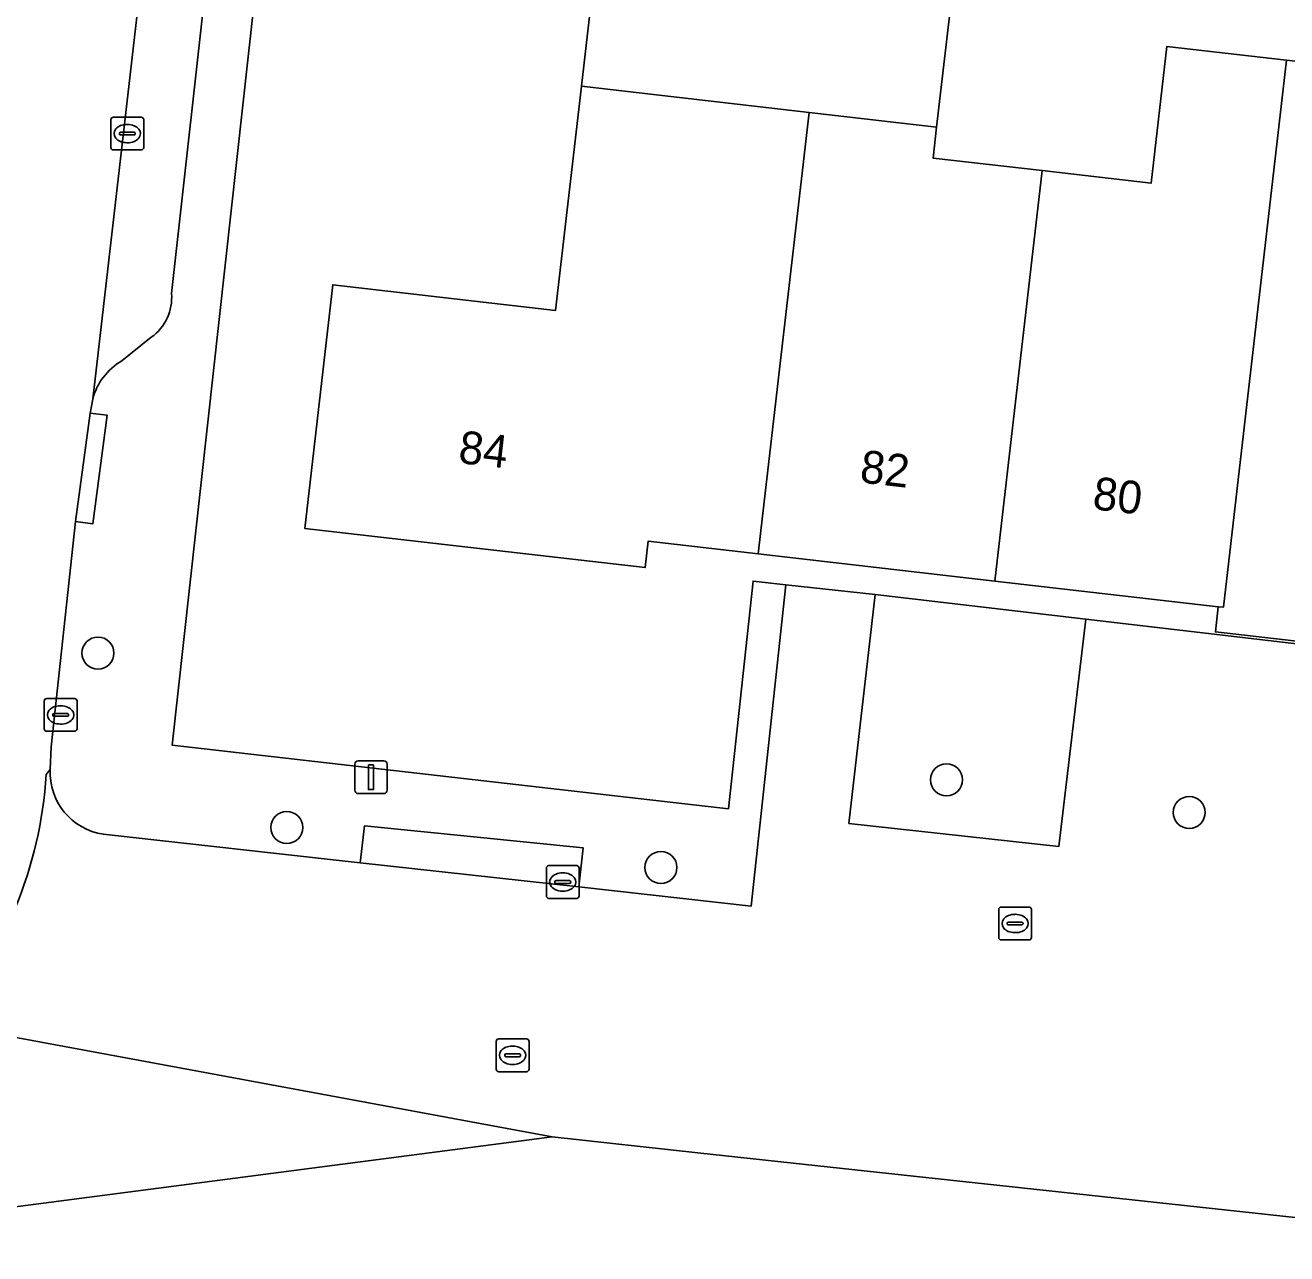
# Model space of a CAD drawing. Extents: x 162396 to 163643, y 386452 to 387406.
# Drawn here: x 162851.99 to 162890.51, y 386524.4 to 386561.91 of the extents above; entities that cross this region are included whole.
import ezdxf

# ---------------------------------------------------------------- set-up
doc = ezdxf.new("R2010")
doc.units = 0
for name, color, linetype in [('IMGEO_Boom', 7, 'Continuous'), ('IMGEO_Erf', 7, 'Continuous'), ('IMGEO_Groenvoorziening', 7, 'Continuous'), ('IMGEO_Kolk', 7, 'Continuous'), ('IMGEO_Lichtmast', 7, 'Continuous'), ('IMGEO_Pand', 7, 'Continuous'), ('IMGEO_Pand_nummerreeks', 7, 'Continuous'), ('IMGEO_Parkeervlak_open', 7, 'Continuous'), ('IMGEO_Rijbaan_lokaal_open', 7, 'Continuous'), ('IMGEO_Rioolput', 7, 'Continuous'), ('IMGEO_Voetpad_open', 7, 'Continuous')]:
    doc.layers.add(name, color=color, linetype=linetype)

msp = doc.modelspace()

# ---------------------------------------------------------------- linework, layer by layer
at = {"layer": 'IMGEO_Boom'}
for centre in [(162854.21, 386542.74), (162880.121, 386538.869), (162887.532, 386537.875), (162859.975, 386537.413), (162871.4, 386536.193)]:
    msp.add_circle(centre, 0.489, dxfattribs=at)
at = {"layer": 'IMGEO_Erf'}
for points in [[(162860.424, 386575.697), (162856.478, 386539.928), (162873.462, 386537.989), (162874.214, 386544.936), (162875.214, 386544.826), (162877.944, 386544.524), (162884.37, 386543.773), (162891.681, 386542.925), (162895.032, 386542.51), (162895.133, 386543.382), (162891.437, 386543.808), (162891.349, 386543.041), (162888.332, 386543.388), (162888.42, 386544.155), (162881.592, 386544.94), (162874.374, 386545.771), (162871.013, 386546.158), (162870.92, 386545.352), (162860.523, 386546.548), (162861.379, 386553.987), (162868.183, 386553.204), (162868.97, 386560.045), (162869.757, 386566.887), (162862.916, 386567.674)], [(162862.916, 386567.674), (162863.695, 386574.443), (162874.002, 386573.257), (162873.909, 386572.448), (162877.397, 386572.046), (162876.314, 386562.636), (162880.207, 386562.188), (162879.817, 386558.799), (162879.708, 386557.853), (162883.043, 386557.469), (162886.369, 386557.087), (162886.849, 386561.263), (162890.498, 386560.843), (162894.147, 386560.423), (162893.642, 386556.032), (162896.842, 386555.664), (162896.111, 386549.314), (162903.068, 386548.513), (162902.344, 386542.218), (162909.011, 386541.45), (162909.344, 386544.646), (162912.873, 386544.224), (162913.466, 386549.351), (162888.98, 386574.996)], [(162898.349, 386524.68), (162889.919, 386525.595), (162882.789, 386526.369), (162879.489, 386526.727), (162875.817, 386527.126), (162872.525, 386527.483), (162868.08, 386527.966), (162844.732, 386524.923), (162814.869, 386521.03), (162714.825, 386507.563)]]:
    msp.add_lwpolyline(points, dxfattribs=at)
at = {"layer": 'IMGEO_Groenvoorziening'}
for points in [[(162877.944, 386544.524), (162877.141, 386537.537), (162883.549, 386536.834), (162884.37, 386543.773)], [(162862.346, 386537.463), (162862.212, 386536.341), (162868.889, 386535.6), (162869.028, 386536.79)]]:
    msp.add_lwpolyline(points, close=True, dxfattribs=at)
at = {"layer": 'IMGEO_Kolk'}
for p, q in [((162854.605, 386558.175), (162854.605, 386559.027)), ((162854.68, 386559.101), (162855.532, 386559.101)), ((162855.606, 386559.027), (162855.606, 386558.175)), ((162854.907, 386558.644), (162855.305, 386558.644)), ((162855.093, 386558.881), (162855.118, 386558.881)), ((162854.864, 386558.595), (162854.864, 386558.607)), ((162855.302, 386558.558), (162854.904, 386558.558)), ((162855.116, 386558.321), (162855.091, 386558.321)), ((162855.348, 386558.607), (162855.348, 386558.595)), ((162855.532, 386558.101), (162854.68, 386558.101)), ((162852.645, 386541.352), (162853.497, 386541.352)), ((162852.57, 386540.426), (162852.57, 386541.278)), ((162853.058, 386541.132), (162853.083, 386541.132)), ((162853.571, 386541.278), (162853.571, 386540.426)), ((162852.829, 386540.846), (162852.829, 386540.858)), ((162853.267, 386540.809), (162852.869, 386540.809)), ((162852.872, 386540.895), (162853.27, 386540.895)), ((162853.081, 386540.572), (162853.056, 386540.572)), ((162853.313, 386540.858), (162853.313, 386540.846)), ((162853.497, 386540.352), (162852.645, 386540.352)), ((162867.902, 386535.325), (162867.902, 386536.177)), ((162867.977, 386536.251), (162868.829, 386536.251)), ((162868.39, 386536.031), (162868.415, 386536.031)), ((162868.903, 386536.177), (162868.903, 386535.325)), ((162868.161, 386535.745), (162868.161, 386535.757)), ((162868.599, 386535.708), (162868.201, 386535.708)), ((162868.204, 386535.794), (162868.602, 386535.794)), ((162868.645, 386535.757), (162868.645, 386535.745)), ((162868.829, 386535.251), (162867.977, 386535.251)), ((162868.413, 386535.471), (162868.388, 386535.471)), ((162881.715, 386534.058), (162881.715, 386534.91)), ((162881.79, 386534.984), (162882.642, 386534.984)), ((162882.203, 386534.764), (162882.228, 386534.764)), ((162882.716, 386534.91), (162882.716, 386534.058)), ((162881.974, 386534.478), (162881.974, 386534.49)), ((162882.412, 386534.441), (162882.014, 386534.441)), ((162882.017, 386534.527), (162882.415, 386534.527)), ((162882.458, 386534.49), (162882.458, 386534.478)), ((162882.226, 386534.204), (162882.201, 386534.204)), ((162882.642, 386533.984), (162881.79, 386533.984))]:
    msp.add_line(p, q, dxfattribs=at)
for points in [[(162854.605, 386558.175), (162854.605, 386559.027)], [(162854.68, 386559.101), (162855.532, 386559.101)], [(162855.606, 386559.027), (162855.606, 386558.175)], [(162855.532, 386558.101), (162854.68, 386558.101)], [(162852.645, 386541.352), (162853.497, 386541.352)], [(162852.57, 386540.426), (162852.57, 386541.278)], [(162853.571, 386541.278), (162853.571, 386540.426)], [(162853.497, 386540.352), (162852.645, 386540.352)], [(162867.902, 386535.325), (162867.902, 386536.177)], [(162867.977, 386536.251), (162868.829, 386536.251)], [(162868.903, 386536.177), (162868.903, 386535.325)], [(162868.829, 386535.251), (162867.977, 386535.251)], [(162881.715, 386534.058), (162881.715, 386534.91)], [(162881.79, 386534.984), (162882.642, 386534.984)], [(162882.716, 386534.91), (162882.716, 386534.058)], [(162882.642, 386533.984), (162881.79, 386533.984)]]:
    msp.add_lwpolyline(points, dxfattribs=at)
for centre, radius, start, end in [((162854.682, 386559.025), 0.0765, 91.552, 178.448), ((162854.682, 386559.025), 0.0765, 91.552, 178.448), ((162855.53, 386559.025), 0.0765, 1.552, 88.448), ((162855.53, 386559.025), 0.0765, 1.552, 88.448), ((162854.904, 386558.604), 0.0403, 85.8775, 175.7526), ((162855.309, 386558.606), 0.0386, 1.7309, 96.639), ((162854.901, 386558.594), 0.0366, 178.938, 274.7102), ((162855.305, 386558.601), 0.043, 264.8664, 352.4533), ((162854.682, 386558.177), 0.0765, 181.552, 268.448), ((162854.682, 386558.177), 0.0765, 181.552, 268.448), ((162855.53, 386558.177), 0.0765, 271.552, 358.448), ((162855.53, 386558.177), 0.0765, 271.552, 358.448), ((162852.647, 386541.276), 0.0765, 91.552, 178.448), ((162852.647, 386541.276), 0.0765, 91.552, 178.448), ((162853.495, 386541.276), 0.0765, 1.552, 88.448), ((162853.495, 386541.276), 0.0765, 1.552, 88.448), ((162852.869, 386540.855), 0.0403, 85.8775, 175.7526), ((162852.866, 386540.845), 0.0366, 178.938, 274.7102), ((162853.27, 386540.852), 0.043, 264.8664, 352.4533), ((162853.274, 386540.857), 0.0386, 1.7309, 96.639), ((162852.647, 386540.428), 0.0765, 181.552, 268.448), ((162852.647, 386540.428), 0.0765, 181.552, 268.448), ((162853.495, 386540.428), 0.0765, 271.552, 358.448), ((162853.495, 386540.428), 0.0765, 271.552, 358.448), ((162867.979, 386536.175), 0.0765, 91.552, 178.448), ((162867.979, 386536.175), 0.0765, 91.552, 178.448), ((162868.827, 386536.175), 0.0765, 1.552, 88.448), ((162868.827, 386536.175), 0.0765, 1.552, 88.448), ((162868.201, 386535.754), 0.0403, 85.8775, 175.7526), ((162868.198, 386535.744), 0.0366, 178.938, 274.7102), ((162868.602, 386535.751), 0.043, 264.8664, 352.4533), ((162868.606, 386535.756), 0.0386, 1.7309, 96.639), ((162867.979, 386535.327), 0.0765, 181.552, 268.448), ((162867.979, 386535.327), 0.0765, 181.552, 268.448), ((162868.827, 386535.327), 0.0765, 271.552, 358.448), ((162868.827, 386535.327), 0.0765, 271.552, 358.448), ((162881.792, 386534.908), 0.0765, 91.552, 178.448), ((162881.792, 386534.908), 0.0765, 91.552, 178.448), ((162882.64, 386534.908), 0.0765, 1.552, 88.448), ((162882.64, 386534.908), 0.0765, 1.552, 88.448), ((162882.014, 386534.487), 0.0403, 85.8775, 175.7526), ((162882.011, 386534.477), 0.0366, 178.938, 274.7102), ((162882.415, 386534.484), 0.043, 264.8664, 352.4533), ((162882.419, 386534.489), 0.0386, 1.7309, 96.639), ((162881.792, 386534.06), 0.0765, 181.552, 268.448), ((162881.792, 386534.06), 0.0765, 181.552, 268.448), ((162882.64, 386534.06), 0.0765, 271.552, 358.448), ((162882.64, 386534.06), 0.0765, 271.552, 358.448)]:
    msp.add_arc(centre, radius, start, end, dxfattribs=at)
for centre, major_axis, ratio, start_param, end_param in [((162855.092, 386558.601), (-0.387, 0.002), 0.722429, 4.712389, 7.853982), ((162855.117, 386558.601), (-0.39, 0.002), 0.717154, 1.570796, 4.712389), ((162853.057, 386540.852), (-0.387, 0.002), 0.722429, 4.712389, 7.853982), ((162853.082, 386540.852), (-0.39, 0.002), 0.717154, 1.570796, 4.712389), ((162868.389, 386535.751), (-0.387, 0.002), 0.722429, 4.712389, 7.853982), ((162868.414, 386535.751), (-0.39, 0.002), 0.717154, 1.570796, 4.712389), ((162882.202, 386534.484), (-0.387, 0.002), 0.722429, 4.712389, 7.853982), ((162882.227, 386534.484), (-0.39, 0.002), 0.717154, 1.570796, 4.712389)]:
    msp.add_ellipse(centre, major_axis=major_axis, ratio=ratio, start_param=start_param, end_param=end_param, dxfattribs=at)
at = {"layer": 'IMGEO_Lichtmast'}
for p, q in [((162862.151, 386539.45), (162862.941, 386539.45)), ((162862.941, 386539.45), (162862.151, 386539.45)), ((162862.051, 386538.55), (162862.051, 386539.35)), ((162862.051, 386539.35), (162862.051, 386538.55)), ((162863.041, 386539.35), (162863.041, 386538.55)), ((162863.041, 386538.55), (162863.041, 386539.35)), ((162862.941, 386538.45), (162862.151, 386538.45)), ((162862.151, 386538.45), (162862.941, 386538.45))]:
    msp.add_line(p, q, dxfattribs=at)
msp.add_lwpolyline([(162862.471, 386539.325), (162862.621, 386539.325), (162862.621, 386538.575), (162862.471, 386538.575), (162862.471, 386539.325)], dxfattribs=at)
for centre, start, end in [((162862.151, 386539.35), 90, 180), ((162862.151, 386539.35), 90, 180), ((162862.941, 386539.35), 0, 90), ((162862.941, 386539.35), 360, 90), ((162862.151, 386538.55), 180, 270), ((162862.151, 386538.55), 180, 270), ((162862.941, 386538.55), 270, 0), ((162862.941, 386538.55), 270, 0)]:
    msp.add_arc(centre, 0.1, start, end, dxfattribs=at)
at = {"layer": 'IMGEO_Pand'}
for points in [[(162879.817, 386558.799), (162880.207, 386562.188), (162876.314, 386562.636), (162877.397, 386572.046), (162873.909, 386572.448), (162874.002, 386573.257), (162863.695, 386574.443), (162862.916, 386567.674), (162869.757, 386566.887), (162868.97, 386560.045), (162875.924, 386559.246)], [(162890.498, 386560.843), (162886.849, 386561.263), (162886.369, 386557.087), (162883.043, 386557.469), (162881.592, 386544.94), (162888.42, 386544.155), (162888.576, 386544.137)], [(162896.842, 386555.664), (162893.642, 386556.032), (162894.147, 386560.423), (162890.498, 386560.843), (162888.576, 386544.137), (162888.42, 386544.155), (162888.332, 386543.388), (162891.349, 386543.041), (162891.437, 386543.808), (162895.133, 386543.382), (162896.111, 386549.314)], [(162868.97, 386560.045), (162868.183, 386553.204), (162861.379, 386553.987), (162860.523, 386546.548), (162870.92, 386545.352), (162871.013, 386546.158), (162874.374, 386545.771), (162875.924, 386559.246)], [(162875.924, 386559.246), (162874.374, 386545.771), (162881.592, 386544.94), (162883.043, 386557.469), (162879.708, 386557.853), (162879.817, 386558.799)]]:
    msp.add_lwpolyline(points, close=True, dxfattribs=at)
at = {"layer": 'IMGEO_Parkeervlak_open'}
for points in [[(162856.469, 386571.462), (162854.049, 386550.493)], [(162856.457, 386553.72), (162858.009, 386567.702)], [(162854.94, 386551.66), (162855.835, 386552.381)]]:
    msp.add_lwpolyline(points, dxfattribs=at)
for centre, radius, start, end in [((162854.969, 386553.597), 1.493, 305.4492, 4.7186), ((162855.885, 386550.015), 1.897, 119.8713, 165.4055)]:
    msp.add_arc(centre, radius, start, end, dxfattribs=at)
at = {"layer": 'IMGEO_Rijbaan_lokaal_open'}
for points in [[(162852.625, 386539.029), (162852.755, 386539.186), (162852.781, 386539.88), (162853.528, 386546.753), (162853.97, 386550.062), (162854.049, 386550.493), (162856.469, 386571.462), (162856.501, 386571.743), (162856.935, 386575.645), (162857.183, 386578.729), (162857.311, 386580.324), (162851.366, 386580.816), (162850.771, 386575.612), (162849.175, 386561.132), (162848.605, 386555.948), (162846.636, 386538.981)], [(162891.535, 386540.603), (162891.681, 386542.925), (162884.37, 386543.773), (162883.549, 386536.834), (162877.141, 386537.537), (162877.944, 386544.524), (162875.214, 386544.826), (162874.153, 386535.017), (162868.889, 386535.6), (162862.212, 386536.341), (162854.374, 386537.21)], [(162849.448, 386531.419), (162868.08, 386527.966), (162872.525, 386527.483), (162875.817, 386527.126), (162879.489, 386526.727), (162882.789, 386526.369), (162889.919, 386525.595), (162898.349, 386524.68), (162897.927, 386521.041), (162903.136, 386520.488), (162910.159, 386519.716), (162910.171, 386519.824), (162911.735, 386533.821), (162908.182, 386534.239), (162908.156, 386534.015), (162901.244, 386534.811), (162900.985, 386531.959), (162890.812, 386533.048), (162891.535, 386540.603)], [(162852.755, 386539.186), (162852.625, 386539.029)]]:
    msp.add_lwpolyline(points, dxfattribs=at)
for centre, radius, start, end in [((162840.137, 386539.774), 12.511, 318.0973, 356.5839), ((162840.137, 386539.774), 12.511, 318.0973, 356.5839), ((162854.649, 386539.086), 1.896, 176.9856, 261.6722)]:
    msp.add_arc(centre, radius, start, end, dxfattribs=at)
at = {"layer": 'IMGEO_Rioolput'}
for p, q in [((162866.446, 386530.96), (162867.298, 386530.96)), ((162866.371, 386530.034), (162866.371, 386530.886)), ((162866.859, 386530.74), (162866.884, 386530.74)), ((162867.372, 386530.886), (162867.372, 386530.034)), ((162866.63, 386530.454), (162866.63, 386530.466)), ((162867.068, 386530.417), (162866.67, 386530.417)), ((162866.673, 386530.503), (162867.071, 386530.503)), ((162866.882, 386530.18), (162866.857, 386530.18)), ((162867.114, 386530.466), (162867.114, 386530.454)), ((162867.298, 386529.96), (162866.446, 386529.96))]:
    msp.add_line(p, q, dxfattribs=at)
for points in [[(162866.446, 386530.96), (162867.298, 386530.96)], [(162866.371, 386530.034), (162866.371, 386530.886)], [(162867.372, 386530.886), (162867.372, 386530.034)], [(162867.298, 386529.96), (162866.446, 386529.96)]]:
    msp.add_lwpolyline(points, dxfattribs=at)
for centre, radius, start, end in [((162866.448, 386530.884), 0.0765, 91.552, 178.448), ((162866.448, 386530.884), 0.0765, 91.552, 178.448), ((162867.296, 386530.884), 0.0765, 1.552, 88.448), ((162867.296, 386530.884), 0.0765, 1.552, 88.448), ((162866.67, 386530.463), 0.0403, 85.8775, 175.7526), ((162866.667, 386530.453), 0.0366, 178.938, 274.7102), ((162867.071, 386530.46), 0.043, 264.8664, 352.4533), ((162867.075, 386530.465), 0.0386, 1.7309, 96.639), ((162866.448, 386530.036), 0.0765, 181.552, 268.448), ((162866.448, 386530.036), 0.0765, 181.552, 268.448), ((162867.296, 386530.036), 0.0765, 271.552, 358.448), ((162867.296, 386530.036), 0.0765, 271.552, 358.448)]:
    msp.add_arc(centre, radius, start, end, dxfattribs=at)
for centre, major_axis, ratio, start_param, end_param in [((162866.858, 386530.46), (-0.387, 0.002), 0.722429, 4.712389, 7.853982), ((162866.883, 386530.46), (-0.39, 0.002), 0.717154, 1.570796, 4.712389)]:
    msp.add_ellipse(centre, major_axis=major_axis, ratio=ratio, start_param=start_param, end_param=end_param, dxfattribs=at)
at = {"layer": 'IMGEO_Voetpad_open'}
for points in [[(162854.374, 386537.21), (162862.212, 386536.341), (162862.346, 386537.463), (162869.028, 386536.79), (162868.889, 386535.6), (162874.153, 386535.017), (162875.214, 386544.826), (162874.214, 386544.936), (162873.462, 386537.989), (162856.478, 386539.928), (162860.424, 386575.697)], [(162858.009, 386567.702), (162856.457, 386553.72)], [(162855.835, 386552.381), (162854.94, 386551.66)], [(162854.049, 386550.493), (162853.97, 386550.062), (162854.487, 386550.001), (162854.058, 386546.687), (162853.528, 386546.753), (162852.781, 386539.88), (162852.755, 386539.186)], [(162814.869, 386521.03), (162844.732, 386524.923), (162868.08, 386527.966), (162849.448, 386531.419)]]:
    msp.add_lwpolyline(points, dxfattribs=at)
msp.add_lwpolyline([(162854.487, 386550.001), (162853.97, 386550.062), (162853.528, 386546.753), (162854.058, 386546.687)], close=True, dxfattribs=at)
for centre, radius, start, end in [((162854.969, 386553.597), 1.493, 305.4492, 4.7186), ((162855.885, 386550.015), 1.897, 119.8713, 165.4055), ((162854.649, 386539.086), 1.896, 176.9856, 261.6722)]:
    msp.add_arc(centre, radius, start, end, dxfattribs=at)

# ---------------------------------------------------------------- texts
at = {"layer": 'IMGEO_Pand_nummerreeks'}
for s, rotation, p in [('84', 353.4379, (162865.189, 386548.548)), ('82', 353.4346, (162877.448, 386547.955)), ('80', 353.4339, (162884.554, 386547.137))]:
    msp.add_text(s, height=1, rotation=rotation, dxfattribs=at).set_placement(p)

doc.saveas('drawing.dxf')
